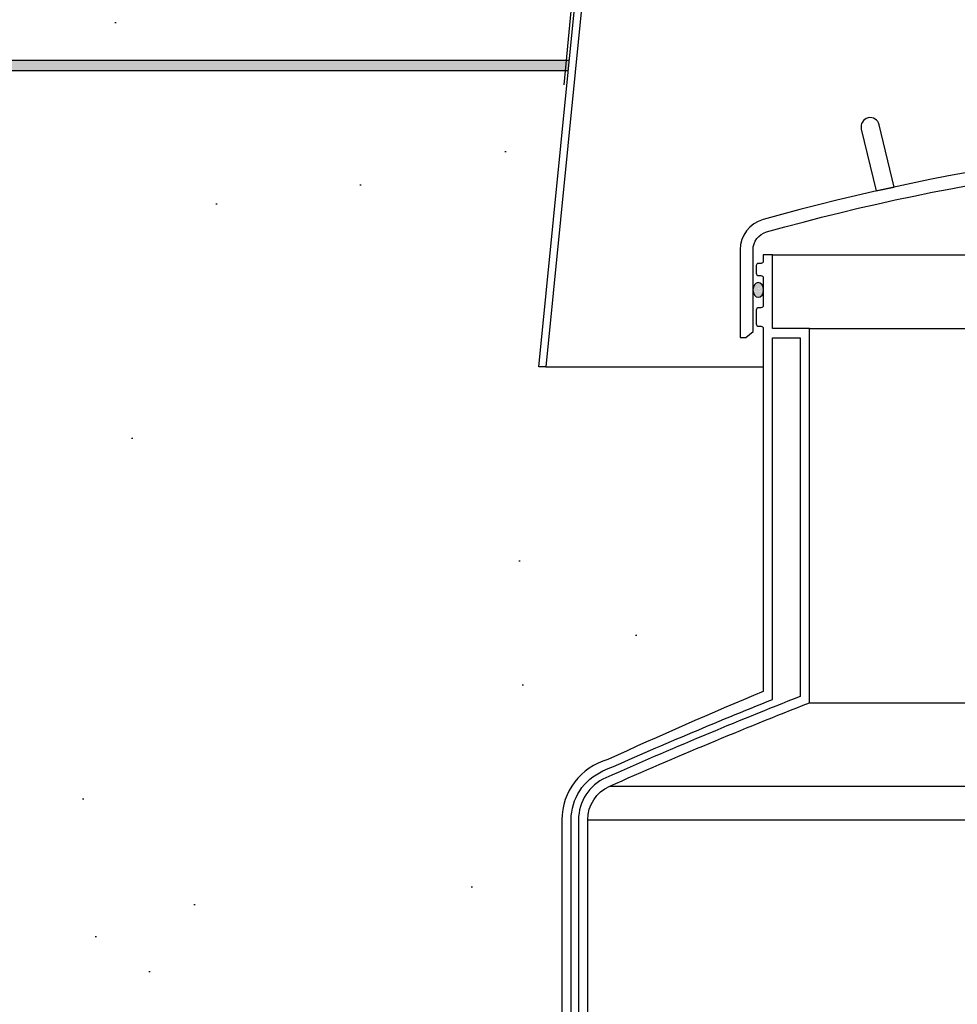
# Model space of a CAD drawing. Extents: x -169 to 7270, y -140 to 2984.
# Tile 538 of 656: x 6491 to 6516, y 389 to 415. Entities that reach past the tile are written whole.
import ezdxf

# ---------------------------------------------------------------- set-up
doc = ezdxf.new("R2010")
doc.units = 0
doc.header["$MEASUREMENT"] = 0
doc.header["$PDSIZE"] = 1
doc.layers.get('DEFPOINTS').update_dxf_attribs({"linetype": 'CONTINUOUS'})
for name, color, linetype in [('CONCRETE-HATCH', 2, 'CONTINUOUS'), ('DIM', 3, 'CONTINUOUS'), ('FRP-SUMP', 2, 'CONTINUOUS'), ('PEAGRAVEL-HATCH', 3, 'CONTINUOUS'), ('TANK-MANHOLE-40', 2, 'CONTINUOUS'), ('TANK-SLAB', 6, 'CONTINUOUS')]:
    doc.layers.add(name, color=color, linetype=linetype)
doc.styles.add('SIMPLEX', font='simplex')
doc.dimstyles.new('DIM64', dxfattribs={"dimscale": 64, "dimtxt": 0.09375, "dimasz": 0.09375, "dimexe": 0.0625, "dimexo": 0.0625, "dimgap": 0.046875, "dimtad": 1, "dimdec": 4, "dimzin": 3, "dimdsep": 46, "dimlunit": 4, "dimtxsty": 'SIMPLEX', "dimcen": 0, "dimclrd": 256, "dimclre": 256, "dimclrt": 256, "dimadec": 0, "dimazin": 0, "dimtfac": 1, "dimtdec": 4, "dimtmove": 0, "dimatfit": 3, "dimfxl": 1, "dimfrac": 2, "dimtolj": 1, "dimtzin": 0, "dimarcsym": 0})

# ---------------------------------------------------------------- blocks, each defined once
blk = doc.blocks.new('*D51')
at = {"layer": 'DEFPOINTS', "color": 0, "transparency": 16777216}
for p in [(6226.807, 420.007), (6263.311, 420.007), (6491.444, 353.516)]:
    blk.add_point(p, dxfattribs=at)
at = {"layer": 'DIM', "lineweight": -2, "transparency": 16777216}
for p, q in [((6259.311, 420.007), (6222.807, 420.007)), ((6226.807, 359.516), (6226.807, 414.007)), ((6487.444, 353.516), (6222.807, 353.516))]:
    blk.add_line(p, q, dxfattribs=at)
at = {"layer": 'DIM', "transparency": 16777216}
for points in [[(6225.807, 414.007), (6227.807, 414.007), (6226.807, 420.007)], [(6225.807, 359.516), (6227.807, 359.516), (6226.807, 353.516)]]:
    blk.add_solid(points, dxfattribs=at)
at = {"layer": 'DIM', "transparency": 16777216, "insert": (6220.235, 386.762), "char_height": 6, "attachment_point": 5, "rotation": 90, "style": 'SIMPLEX'}
blk.add_mtext('\\A1;44" MIN.', dxfattribs=at)
blk = doc.blocks.new('*D54')
at = {"layer": 'DEFPOINTS', "color": 0, "transparency": 16777216}
for p in [(7015.694, 414.289), (6391.694, 410.007), (6391.694, 136.516)]:
    blk.add_point(p, dxfattribs=at)
at = {"layer": 'DIM', "lineweight": -2, "transparency": 16777216}
for p, q in [((7015.694, 410.289), (7015.694, 132.516)), ((6391.694, 406.007), (6391.694, 132.516)), ((7009.694, 136.516), (6397.694, 136.516))]:
    blk.add_line(p, q, dxfattribs=at)
at = {"layer": 'DIM', "transparency": 16777216}
for points in [[(6397.694, 137.516), (6397.694, 135.516), (6391.694, 136.516)], [(7009.694, 137.516), (7009.694, 135.516), (7015.694, 136.516)]]:
    blk.add_solid(points, dxfattribs=at)
at = {"layer": 'DIM', "transparency": 16777216, "insert": (6703.694, 144.087), "char_height": 6, "attachment_point": 5, "style": 'SIMPLEX'}
blk.add_mtext('\\A1;52\'-0" (F.V. TANK SLAB)', dxfattribs=at)

msp = doc.modelspace()

# ---------------------------------------------------------------- hatches: boundary and pattern name
at = {"layer": 'CONCRETE-HATCH'}
h = msp.add_hatch(dxfattribs=at)
h.set_pattern_fill('AR-CONC', color=256, scale=2.67, style=0)
h.set_pattern_definition([(50, (6425.944, 394.07), (19.1508, -1.6755), [2.0025, -22.0275]), (355, (6425.944, 394.07), (-3.7047, 20.0835), [1.602, -17.622]), (100.451, (6427.54, 393.93), (15.446, 18.408), [1.702, -18.7205]), (46.184, (6425.944, 399.41), (28.495, -4.4194), [3.004, -33.041]), (96.636, (6428.32, 399.042), (24.9555, 26.009), [2.553, -28.081]), (351.184, (6425.944, 399.41), (24.955, 26.009), [2.403, -26.433]), (21, (6428.614, 398.075), (15.9374, -10.75), [2.0025, -22.0275]), (326, (6428.614, 398.075), (6.4965, 19.3615), [1.602, -17.622]), (71.451, (6429.942, 397.179), (22.434, 8.6116), [1.702, -18.7205]), (37.5, (6425.944, 394.07), (0.32467, 8.88827), [0, -17.4084, 0, -17.889, 0, -17.68875]), (7.5, (6425.944, 394.07), (7.024, 10.5308), [0, -10.1994, 0, -17.0079, 0, -6.74175]), (327.5, (6419.99, 394.07), (14.25306, -0.6022), [0, -6.675, 0, -20.826, 0, -27.6345]), (317.5, (6417.32, 394.07), (15.571, 2.6728), [0, -8.6775, 0, -13.8306, 0, -19.6245])])
h.paths.add_polyline_path([(6505.81736, 417.96405), (6505.77786, 417.96405), (6505.73621, 417.72783), (6504.31994, 417.72783), (6504.50312, 421.223), (6492.52798, 419.72611), (6439.92665, 419.72611), (6431.95911, 420.72205), (6432.14224, 417.22783), (6430.65852, 417.22783), (6430.44425, 406.06686), (6430.28803, 406.06986), (6425.94428, 406.06986), (6425.94428, 394.06986), (6435.16598, 394.06986), (6435.16598, 415.39791), (6436.00973, 415.39791), (6436.00973, 414.28861), (6505.45327, 414.28861)])
at = {"layer": 'FRP-SUMP'}
h = msp.add_hatch(color=256, dxfattribs=at)
edge = h.paths.add_edge_path()
edge.add_ellipse((6510.57262, 408.06131), major_axis=(0, 0.2), ratio=0.72085956, start_angle=-71.031832, end_angle=77.321789, ccw=False)
edge.add_line((6510.70896, 408.12631), (6510.70896, 407.9963))
edge.add_ellipse((6510.57262, 408.06131), major_axis=(0, 0.2), ratio=0.72085956, start_angle=102.678211, end_angle=251.031832, ccw=False)
edge.add_line((6510.43196, 408.01741), (6510.43196, 408.1052))
at = {"layer": 'PEAGRAVEL-HATCH'}
h = msp.add_hatch(dxfattribs=at)
h.set_pattern_fill('AR-SAND', color=256, scale=7.5, style=0)
h.set_pattern_definition([(37.5, (6425.944, 381.755), (-0.4725, 14.4512), [0, -11.4, 0, -12.75, 0, -12.1875]), (7.5, (6425.944, 381.755), (13.2733, 21.166), [0, -6.15, 0, -10.275, 0, -3.9375]), (327.5, (6416.719, 381.755), (23.356, 0.0424), [0, -3.75, 0, -13.5, 0, -17.625]), (317.5, (6416.72, 381.755), (22.546, 6.5826), [0, -1.875, 0, -8.85, 0, -10.125])])
h.paths.add_polyline_path([(6510.7086, 405.97611), (6504.81834, 405.97611), (6504.62986, 405.97611), (6505.42541, 414.00736), (6436.00973, 414.00736), (6436.00973, 382.06986), (6425.94428, 382.06986), (6425.94428, 381.75504), (6505.25185, 381.75504), (6505.25185, 393.70049, -0.33671624), (6506.49574, 395.33816, -0.00822165), (6510.70549, 397.18065)])
at = {"layer": 'TANK-SLAB'}
msp.add_hatch(color=256, dxfattribs=at).paths.add_polyline_path([(6505.45327, 414.28861), (6436.00973, 414.28861), (6436.00973, 414.00736), (6505.42541, 414.00736)])

# ---------------------------------------------------------------- linework, layer by layer
at = {"layer": 'DEFPOINTS'}
msp.add_lwpolyline([(6504.46894, 422.74669), (6504.179, 417.62275), (6505.68305, 417.62275), (6505.30249, 413.62135)], dxfattribs=at)
at = {"layer": 'FRP-SUMP', "color": 7, "linetype": 'Continuous'}
for p, q in [((6510.95896, 409.01569), (6520.95087, 409.01569)), ((6511.95896, 407.01569), (6517.54074, 407.01569)), ((6511.95896, 396.87518), (6516.37494, 396.87518)), ((6506.54684, 394.6148), (6516.37494, 394.6148)), ((6505.95185, 393.70049), (6516.37494, 393.70049))]:
    msp.add_line(p, q, dxfattribs=at)
at = {"layer": 'FRP-SUMP'}
for points in [[(6513.7668, 410.74104), (6514.25516, 410.84867), (6513.85108, 412.53648, 0.41421356), (6513.54978, 412.72146), (6513.54978, 412.72146, 0.41421356), (6513.3648, 412.42016)], [(6543.12107, 409.63024, -0.33616492), (6543.48596, 409.14884), (6543.48596, 406.93519), (6543.67748, 406.77449), (6543.83609, 406.77449), (6543.83596, 406.93519), (6543.83596, 409.14884, 0.33616492), (6543.21564, 409.96723, 0.13766443), (6510.70229, 409.96723, 0.33616492), (6510.08196, 409.14884), (6510.08196, 406.93519), (6510.08184, 406.77449), (6510.24045, 406.77449), (6510.43196, 406.93519), (6510.43196, 409.14884, -0.33616492), (6510.79686, 409.63024, -0.13766443)]]:
    msp.add_lwpolyline(points, format="xyb", close=True, dxfattribs=at)
for points in [[(6505.95185, 380.00504), (6505.95185, 393.70049, -0.29672907), (6506.54684, 394.6148, -0.01067744), (6511.95896, 396.87518), (6511.95896, 407.01569), (6510.95896, 407.01569), (6510.95896, 409.01569), (6510.70896, 409.01569), (6510.70896, 408.83881, -0.41421356), (6510.64896, 408.77881), (6510.57896, 408.77881, 0.41421356), (6510.51896, 408.71881), (6510.51896, 408.51319, 0.41421356), (6510.58146, 408.45069), (6510.64396, 408.45069, -0.38676832), (6510.70896, 408.38819), (6510.70896, 407.63819, -0.38676832), (6510.64396, 407.57569), (6510.58146, 407.57569, 0.41421356), (6510.51896, 407.51319), (6510.51896, 407.13819, 0.41421356), (6510.58146, 407.07569), (6510.64896, 407.07569, -0.41421356), (6510.70896, 407.01569), (6510.70549, 397.18065, 0.00822165), (6506.49574, 395.33816, 0.33671624), (6505.25185, 393.70049), (6505.25185, 380.00504)], [(6505.50185, 380.00504), (6505.50185, 393.70049, -0.29672907), (6506.36459, 395.02624, -0.0090466), (6510.95896, 396.96271), (6510.95896, 406.76569), (6511.70896, 406.76569), (6511.70896, 397.04546, 0.01036772), (6506.44559, 394.84338, 0.29672907), (6505.70185, 393.70049), (6505.70185, 380.00504)]]:
    msp.add_lwpolyline(points, format="xyb", dxfattribs=at)
at = {"layer": 'FRP-SUMP', "extrusion": (0, 0, -1)}
msp.add_ellipse((6510.57262, 408.06131), major_axis=(0, 0.2), ratio=0.72085956, dxfattribs=at)
at = {"layer": 'TANK-MANHOLE-40', "color": 7, "linetype": 'Continuous'}
msp.add_line((6504.81834, 405.97611), (6510.7086, 405.97611), dxfattribs=at)
at = {"layer": 'TANK-MANHOLE-40', "linetype": 'Continuous'}
msp.add_lwpolyline([(6506.00584, 417.96405), (6504.81834, 405.97611), (6504.62986, 405.97611), (6505.81736, 417.96405)], close=True, dxfattribs=at)
at = {"layer": 'TANK-SLAB'}
for p, q in [((6436.00973, 414.28861), (6505.45327, 414.28861)), ((6436.00973, 414.00736), (6505.42541, 414.00736))]:
    msp.add_line(p, q, dxfattribs=at)

# ---------------------------------------------------------------- dimensions: what is measured, and where the dimension line sits
at = {"layer": 'DIM'}
for base, p1, p2, angle, text, picture, middle in [((6226.8067, 420.00736), (6491.44428, 353.51592), (6263.31068, 420.00736), 90, '44" MIN.', '*D51', (6220.23527, 386.76164)), ((6391.69428, 136.51592), (7015.69428, 414.28861), (6391.69428, 410.00736), 180, '<> (F.V. TANK SLAB)', '*D54', (6703.69428, 144.08735))]:
    dim = msp.add_linear_dim(base=base, p1=p1, p2=p2, angle=angle, text=text, dimstyle='DIM64', dxfattribs=at)
    dim.commit()
    dim.dimension.update_dxf_attribs({"geometry": picture, "text_midpoint": middle})

doc.saveas('drawing.dxf')
